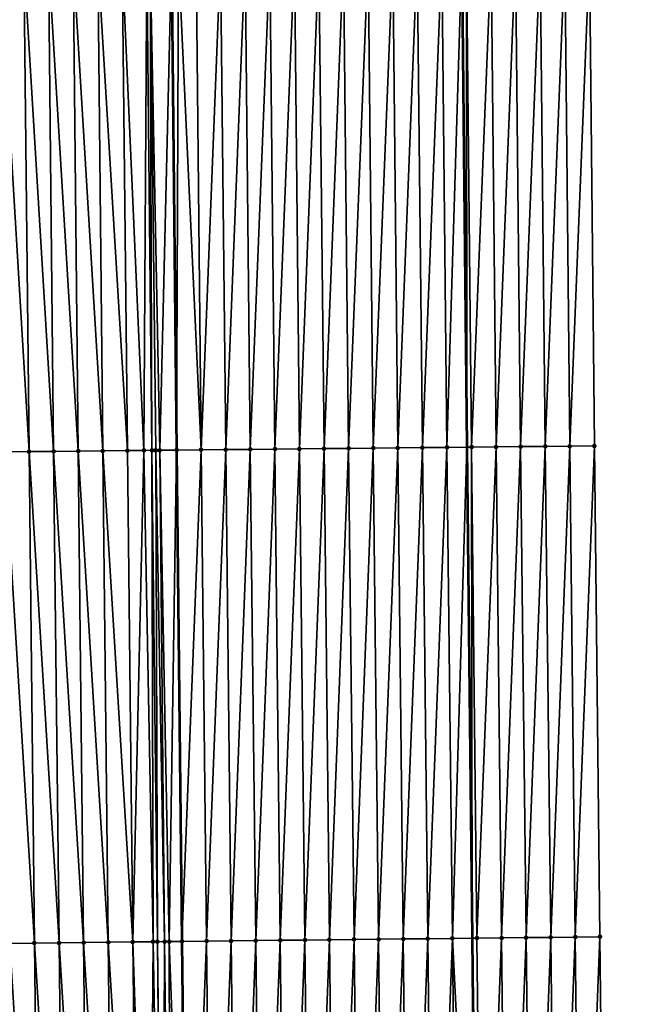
# Model space of a CAD drawing. Header units: feet. Extents: x 2007189 to 2022806, y 818621 to 837694.
# Tile 505 of 656: x 2011343 to 2011368, y 831864 to 831905. Entities that reach past the tile are written whole.
import ezdxf

# ---------------------------------------------------------------- set-up
doc = ezdxf.new("R2010")
doc.units = ezdxf.units.FT
doc.header["$MEASUREMENT"] = 0
for name, color, linetype, lineweight in [('EP_Travel Lane', 172, 'Continuous', 53), ('Road Shots', 141, 'Continuous', 100), ('Road X-Section', 40, 'Continuous', 13), ('STRIPING', 60, 'Continuous', 53)]:
    doc.layers.add(name, color=color, linetype=linetype, lineweight=lineweight)
doc.layers.add('I-77-MM17-21_SB-Surface-Border', color=7, linetype='Continuous')
doc.layers.add('I-77-MM17-21_SB-Surface-TIN', color=7, linetype='Continuous')

msp = doc.modelspace()

# ---------------------------------------------------------------- linework, layer by layer
at = {"layer": 'EP_Travel Lane'}
msp.add_polyline3d([(2011358.840621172, 832087.0574463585, 318.8160513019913), (2011359.050013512, 832067.0566647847, 319.3026306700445), (2011359.256557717, 832047.0637860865, 319.7961745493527), (2011359.463104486, 832027.0706593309, 320.2788349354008), (2011359.669654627, 832007.0772061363, 320.7471597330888), (2011359.876204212, 831987.0838067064, 321.2178474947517), (2011360.082748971, 831967.0908744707, 321.7090468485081), (2011360.289308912, 831947.096472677, 322.1357302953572), (2011360.495865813, 831927.1023650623, 322.5753331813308), (2011360.702429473, 831907.1076032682, 322.9862162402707), (2011360.908989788, 831887.1131652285, 323.4113057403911), (2011361.117652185, 831867.1330676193, 323.8044352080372), (2011361.327174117, 831847.1377795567, 324.1896267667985), (2011361.536700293, 831827.142086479, 324.5499615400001), (2011361.746228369, 831807.1462120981, 324.8991692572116), (2011361.955757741, 831787.1502139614, 325.240781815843), (2011362.16528709, 831767.1542181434, 325.5825405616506), (2011362.374821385, 831747.1577501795, 325.8953186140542)], dxfattribs=at)
at = {"layer": 'I-77-MM17-21_SB-Surface-Border', "color": 3, "linetype": 'Continuous', "lineweight": -3}
msp.add_polyline3d([(2011363.026387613, 832087.09898173, 318.6451965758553), (2011363.235850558, 832067.0959751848, 319.1299990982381), (2011364.442353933, 832047.1122137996, 319.5702930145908), (2011364.648898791, 832027.1192717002, 320.0610604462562), (2011365.855401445, 832007.1355800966, 320.5044174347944), (2011366.061952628, 831987.1420256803, 320.9683016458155), (2011366.268502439, 831967.1486041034, 321.4380213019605), (2011366.475057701, 831947.1546549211, 321.8845720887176), (2011366.681616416, 831927.1603714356, 322.3164559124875), (2011365.88822369, 831907.1562223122, 322.7687347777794), (2011366.094786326, 831887.1615593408, 323.1839481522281), (2011366.316395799, 831867.1884490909, 323.5861169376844), (2011366.54308193, 831847.1935368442, 323.9824292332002), (2011366.769772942, 831827.1981940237, 324.3523158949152), (2011366.996470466, 831807.2022768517, 324.6869527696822), (2011367.223167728, 831787.2063827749, 325.0230071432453), (2011367.449865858, 831767.2104120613, 325.3543634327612), (2011367.676566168, 831747.2142491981, 325.6739214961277)], dxfattribs=at)
at = {"layer": 'I-77-MM17-21_SB-Surface-TIN', "color": 128, "linetype": 'Continuous', "lineweight": -3}
for points in [[(2011344.09589117, 831886.9409768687, 323.4774086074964), (2011343.889328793, 831906.9356148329, 323.0610884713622), (2011342.889385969, 831906.9249150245, 323.0448694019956)], [(2011345.095832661, 831886.9518056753, 323.499289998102), (2011344.889269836, 831906.9464870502, 323.0848758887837), (2011343.889328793, 831906.9356148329, 323.0610884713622)], [(2011344.09589117, 831886.9409768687, 323.4774086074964), (2011345.095832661, 831886.9518056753, 323.499289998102), (2011343.889328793, 831906.9356148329, 323.0610884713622)], [(2011346.095773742, 831886.9626741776, 323.5229139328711), (2011345.88921098, 831906.9573493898, 323.1082297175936), (2011344.889269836, 831906.9464870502, 323.0848758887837)], [(2011345.095832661, 831886.9518056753, 323.499289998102), (2011346.095773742, 831886.9626741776, 323.5229139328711), (2011344.889269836, 831906.9464870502, 323.0848758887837)], [(2011347.09571403, 831886.9736194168, 323.5499064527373), (2011346.889152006, 831906.968223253, 323.1320893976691), (2011345.88921098, 831906.9573493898, 323.1082297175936)], [(2011346.095773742, 831886.9626741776, 323.5229139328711), (2011347.09571403, 831886.9736194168, 323.5499064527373), (2011345.88921098, 831906.9573493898, 323.1082297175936)], [(2011347.768887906, 831886.9810128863, 323.5691746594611), (2011347.889093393, 831906.9790620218, 323.154408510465), (2011346.889152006, 831906.968223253, 323.1320893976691)], [(2011347.09571403, 831886.9736194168, 323.5499064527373), (2011347.768887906, 831886.9810128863, 323.5691746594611), (2011346.889152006, 831906.968223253, 323.1320893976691)], [(2011347.768887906, 831886.9810128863, 323.5691746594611), (2011348.095654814, 831886.9845166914, 323.574793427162), (2011347.889093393, 831906.9790620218, 323.154408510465)], [(2011348.095654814, 831886.9845166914, 323.574793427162), (2011348.017580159, 831906.9804143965, 323.1555055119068), (2011347.889093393, 831906.9790620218, 323.154408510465)], [(2011348.411994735, 831886.9878223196, 323.5764417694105), (2011348.889032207, 831906.9894255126, 323.1558673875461), (2011348.017580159, 831906.9804143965, 323.1555055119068)], [(2011348.095654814, 831886.9845166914, 323.574793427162), (2011348.253050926, 831886.9861715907, 323.576060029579), (2011348.017580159, 831906.9804143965, 323.1555055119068)], [(2011348.253050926, 831886.9861715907, 323.576060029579), (2011348.411994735, 831886.9878223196, 323.5764417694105), (2011348.017580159, 831906.9804143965, 323.1555055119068)], [(2011348.411994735, 831886.9878223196, 323.5764417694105), (2011349.095594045, 831886.994840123, 323.5744933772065), (2011348.889032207, 831906.9894255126, 323.1558673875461)], [(2011349.176946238, 831906.9924523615, 323.1581692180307), (2011348.889032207, 831906.9894255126, 323.1558673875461), (2011349.095594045, 831886.994840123, 323.5744933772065)], [(2011350.095550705, 831887.0049247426, 323.5637032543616), (2011349.176946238, 831906.9924523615, 323.1581692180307), (2011349.095594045, 831886.994840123, 323.5744933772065)], [(2011350.095550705, 831887.0049247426, 323.5637032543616), (2011349.888987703, 831906.999623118, 323.1500374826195), (2011349.176946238, 831906.9924523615, 323.1581692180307)], [(2011350.095550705, 831887.0049247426, 323.5637032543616), (2011350.888939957, 831907.0094101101, 323.1261859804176), (2011349.888987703, 831906.999623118, 323.1500374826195)], [(2011350.095550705, 831887.0049247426, 323.5637032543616), (2011351.095501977, 831887.0148067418, 323.5440219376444), (2011350.888939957, 831907.0094101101, 323.1261859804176)], [(2011351.095501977, 831887.0148067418, 323.5440219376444), (2011351.888890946, 831907.0193195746, 323.1077107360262), (2011350.888939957, 831907.0094101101, 323.1261859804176)], [(2011351.095501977, 831887.0148067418, 323.5440219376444), (2011352.095453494, 831887.0246651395, 323.5233045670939), (2011351.888890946, 831907.0193195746, 323.1077107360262)], [(2011352.095453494, 831887.0246651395, 323.5233045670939), (2011352.888841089, 831907.0293109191, 323.0928298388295), (2011351.888890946, 831907.0193195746, 323.1077107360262)], [(2011352.095453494, 831887.0246651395, 323.5233045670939), (2011353.095403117, 831887.0347067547, 323.5106300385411), (2011352.888841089, 831907.0293109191, 323.0928298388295)], [(2011353.095403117, 831887.0347067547, 323.5106300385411), (2011353.888789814, 831907.0394394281, 323.0839701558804), (2011352.888841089, 831907.0293109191, 323.0928298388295)], [(2011353.095403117, 831887.0347067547, 323.5106300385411), (2011354.095353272, 831887.0446969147, 323.4956967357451), (2011353.888789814, 831907.0394394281, 323.0839701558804)], [(2011354.095353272, 831887.0446969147, 323.4956967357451), (2011354.888739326, 831907.0494919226, 323.0717736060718), (2011353.888789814, 831907.0394394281, 323.0839701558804)], [(2011354.095353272, 831887.0446969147, 323.4956967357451), (2011355.095302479, 831887.0547788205, 323.4847908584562), (2011354.888739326, 831907.0494919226, 323.0717736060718)], [(2011355.095302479, 831887.0547788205, 323.4847908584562), (2011355.888688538, 831907.059573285, 323.0608442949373), (2011354.888739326, 831907.0494919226, 323.0717736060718)], [(2011355.095302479, 831887.0547788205, 323.4847908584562), (2011356.09525134, 831887.0648942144, 323.4753550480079), (2011355.888688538, 831907.059573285, 323.0608442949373)], [(2011356.09525134, 831887.0648942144, 323.4753550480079), (2011356.888637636, 831907.0696658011, 323.0504046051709), (2011355.888688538, 831907.059573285, 323.0608442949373)], [(2011356.09525134, 831887.0648942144, 323.4753550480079), (2011357.095200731, 831887.0749583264, 323.4636680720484), (2011356.888637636, 831907.0696658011, 323.0504046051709)], [(2011357.095200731, 831887.0749583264, 323.4636680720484), (2011357.888587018, 831907.0797308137, 323.0387575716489), (2011356.888637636, 831907.0696658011, 323.0504046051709)], [(2011357.095200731, 831887.0749583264, 323.4636680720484), (2011358.095149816, 831887.0850521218, 323.4532841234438), (2011357.888587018, 831907.0797308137, 323.0387575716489)], [(2011358.095149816, 831887.0850521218, 323.4532841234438), (2011358.88853786, 831907.0896544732, 323.0209054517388), (2011357.888587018, 831907.0797308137, 323.0387575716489)], [(2011358.095149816, 831887.0850521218, 323.4532841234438), (2011359.095100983, 831887.0949442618, 323.4340479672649), (2011358.88853786, 831907.0896544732, 323.0209054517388)], [(2011359.095100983, 831887.0949442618, 323.4340479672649), (2011359.888488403, 831907.0996070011, 323.0043205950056), (2011358.88853786, 831907.0896544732, 323.0209054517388)], [(2011359.095100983, 831887.0949442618, 323.4340479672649), (2011360.095052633, 831887.1047897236, 323.4127627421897), (2011359.888488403, 831907.0996070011, 323.0043205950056)], [(2011360.095052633, 831887.1047897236, 323.4127627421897), (2011360.702429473, 831907.1076032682, 322.9862162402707), (2011359.888488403, 831907.0996070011, 323.0043205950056)], [(2011360.095052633, 831887.1047897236, 323.4127627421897), (2011360.908989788, 831887.1131652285, 323.4113057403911), (2011360.702429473, 831907.1076032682, 322.9862162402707)], [(2011360.888440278, 831907.1094306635, 322.9820788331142), (2011360.702429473, 831907.1076032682, 322.9862162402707), (2011360.908989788, 831887.1131652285, 323.4113057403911)], [(2011361.094999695, 831887.1150792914, 323.4109727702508), (2011361.888396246, 831907.1188581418, 322.9424454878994), (2011360.888440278, 831907.1094306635, 322.9820788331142)], [(2011361.094999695, 831887.1150792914, 323.4109727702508), (2011360.888440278, 831907.1094306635, 322.9820788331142), (2011360.908989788, 831887.1131652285, 323.4113057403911)], [(2011361.094999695, 831887.1150792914, 323.4109727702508), (2011362.094955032, 831887.1245678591, 323.3740207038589), (2011361.888396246, 831907.1188581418, 322.9424454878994)], [(2011362.094955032, 831887.1245678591, 323.3740207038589), (2011362.888351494, 831907.1283553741, 322.9058741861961), (2011361.888396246, 831907.1188581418, 322.9424454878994)], [(2011362.094955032, 831887.1245678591, 323.3740207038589), (2011363.094912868, 831887.1338145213, 323.3264495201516), (2011362.888351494, 831907.1283553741, 322.9058741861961)], [(2011363.094912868, 831887.1338145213, 323.3264495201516), (2011363.888308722, 831907.1376608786, 322.8608864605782), (2011362.888351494, 831907.1283553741, 322.9058741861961)], [(2011363.094912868, 831887.1338145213, 323.3264495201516), (2011364.094870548, 831887.1430761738, 323.2795363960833), (2011363.888308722, 831907.1376608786, 322.8608864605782)], [(2011364.094870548, 831887.1430761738, 323.2795363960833), (2011364.888266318, 831907.1469307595, 322.8143349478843), (2011363.888308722, 831907.1376608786, 322.8608864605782)], [(2011364.094870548, 831887.1430761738, 323.2795363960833), (2011365.09482773, 831887.1523862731, 323.2347499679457), (2011364.888266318, 831907.1469307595, 322.8143349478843)], [(2011365.09482773, 831887.1523862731, 323.2347499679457), (2011365.88822369, 831907.1562223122, 322.7687347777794), (2011364.888266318, 831907.1469307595, 322.8143349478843)], [(2011365.09482773, 831887.1523862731, 323.2347499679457), (2011366.094786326, 831887.1615593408, 323.1839481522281), (2011365.88822369, 831907.1562223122, 322.7687347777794)], [(2011343.095949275, 831886.9301871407, 323.4572426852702), (2011342.889385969, 831906.9249150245, 323.0448694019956), (2011341.889443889, 831906.9141432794, 323.0254924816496)], [(2011342.096007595, 831886.9193766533, 323.4361654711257), (2011343.095949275, 831886.9301871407, 323.4572426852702), (2011341.889443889, 831906.9141432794, 323.0254924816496)], [(2011343.095949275, 831886.9301871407, 323.4572426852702), (2011344.09589117, 831886.9409768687, 323.4774086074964), (2011342.889385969, 831906.9249150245, 323.0448694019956)], [(2011343.317824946, 831866.9320173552, 323.8504472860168), (2011343.095949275, 831886.9301871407, 323.4572426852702), (2011342.096007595, 831886.9193766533, 323.4361654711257)], [(2011342.317893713, 831866.920283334, 323.8260479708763), (2011343.317824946, 831866.9320173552, 323.8504472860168), (2011342.096007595, 831886.9193766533, 323.4361654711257)], [(2011344.317756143, 831866.9437545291, 323.8750400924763), (2011344.09589117, 831886.9409768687, 323.4774086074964), (2011343.095949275, 831886.9301871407, 323.4572426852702)], [(2011343.317824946, 831866.9320173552, 323.8504472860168), (2011344.317756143, 831866.9437545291, 323.8750400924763), (2011343.095949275, 831886.9301871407, 323.4572426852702)], [(2011345.317687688, 831866.9554610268, 323.897750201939), (2011345.095832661, 831886.9518056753, 323.499289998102), (2011344.09589117, 831886.9409768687, 323.4774086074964)], [(2011344.317756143, 831866.9437545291, 323.8750400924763), (2011345.317687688, 831866.9554610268, 323.897750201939), (2011344.09589117, 831886.9409768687, 323.4774086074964)], [(2011346.317618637, 831866.9672201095, 323.9236876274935), (2011346.095773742, 831886.9626741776, 323.5229139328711), (2011345.095832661, 831886.9518056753, 323.499289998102)], [(2011345.317687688, 831866.9554610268, 323.897750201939), (2011346.317618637, 831866.9672201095, 323.9236876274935), (2011345.095832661, 831886.9518056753, 323.499289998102)], [(2011347.317549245, 831866.9790092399, 323.9514691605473), (2011347.09571403, 831886.9736194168, 323.5499064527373), (2011346.095773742, 831886.9626741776, 323.5229139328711)], [(2011346.317618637, 831866.9672201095, 323.9236876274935), (2011347.317549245, 831866.9790092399, 323.9514691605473), (2011346.095773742, 831886.9626741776, 323.5229139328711)], [(2011347.317549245, 831866.9790092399, 323.9514691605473), (2011347.768887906, 831886.9810128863, 323.5691746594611), (2011347.09571403, 831886.9736194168, 323.5499064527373)], [(2011347.317549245, 831866.9790092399, 323.9514691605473), (2011348.1448123, 831866.9887323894, 323.9725977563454), (2011347.768887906, 831886.9810128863, 323.5691746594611)], [(2011348.1448123, 831866.9887323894, 323.9725977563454), (2011348.095654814, 831886.9845166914, 323.574793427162), (2011347.768887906, 831886.9810128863, 323.5691746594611)], [(2011348.317480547, 831866.9907371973, 323.9754963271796), (2011348.253050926, 831886.9861715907, 323.576060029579), (2011348.095654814, 831886.9845166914, 323.574793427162)], [(2011348.1448123, 831866.9887323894, 323.9725977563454), (2011348.317480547, 831866.9907371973, 323.9754963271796), (2011348.095654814, 831886.9845166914, 323.574793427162)], [(2011348.608210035, 831866.9940792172, 323.9783168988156), (2011348.411994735, 831886.9878223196, 323.5764417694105), (2011348.253050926, 831886.9861715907, 323.576060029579)], [(2011348.317480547, 831866.9907371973, 323.9754963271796), (2011348.608210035, 831866.9940792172, 323.9783168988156), (2011348.253050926, 831886.9861715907, 323.576060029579)], [(2011348.799054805, 831866.9962524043, 323.978902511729), (2011349.095594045, 831886.994840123, 323.5744933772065), (2011348.411994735, 831886.9878223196, 323.5764417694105)], [(2011348.608210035, 831866.9940792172, 323.9783168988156), (2011348.799054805, 831866.9962524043, 323.978902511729), (2011348.411994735, 831886.9878223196, 323.5764417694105)], [(2011348.799054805, 831866.9962524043, 323.978902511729), (2011349.317408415, 831867.0020983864, 323.9770190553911), (2011349.095594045, 831886.994840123, 323.5744933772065)], [(2011350.095550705, 831887.0049247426, 323.5637032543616), (2011349.095594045, 831886.994840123, 323.5744933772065), (2011349.317408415, 831867.0020983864, 323.9770190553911)], [(2011350.317353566, 831867.0132743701, 323.9671645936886), (2011350.095550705, 831887.0049247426, 323.5637032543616), (2011349.317408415, 831867.0020983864, 323.9770190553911)], [(2011350.317353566, 831867.0132743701, 323.9671645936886), (2011351.095501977, 831887.0148067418, 323.5440219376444), (2011350.095550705, 831887.0049247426, 323.5637032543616)], [(2011350.317353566, 831867.0132743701, 323.9671645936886), (2011351.31729238, 831867.0243397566, 323.9505277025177), (2011351.095501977, 831887.0148067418, 323.5440219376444)], [(2011351.31729238, 831867.0243397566, 323.9505277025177), (2011352.095453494, 831887.0246651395, 323.5233045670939), (2011351.095501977, 831887.0148067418, 323.5440219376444)], [(2011351.31729238, 831867.0243397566, 323.9505277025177), (2011352.317231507, 831867.0353774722, 323.9321925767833), (2011352.095453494, 831887.0246651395, 323.5233045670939)], [(2011352.317231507, 831867.0353774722, 323.9321925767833), (2011353.095403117, 831887.0347067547, 323.5106300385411), (2011352.095453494, 831887.0246651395, 323.5233045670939)], [(2011352.317231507, 831867.0353774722, 323.9321925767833), (2011353.317170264, 831867.0464479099, 323.9158657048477), (2011353.095403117, 831887.0347067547, 323.5106300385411)], [(2011353.317170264, 831867.0464479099, 323.9158657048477), (2011354.095353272, 831887.0446969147, 323.4956967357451), (2011353.095403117, 831887.0347067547, 323.5106300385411)], [(2011353.317170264, 831867.0464479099, 323.9158657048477), (2011354.317108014, 831867.0576070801, 323.9049846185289), (2011354.095353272, 831887.0446969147, 323.4956967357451)], [(2011354.317108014, 831867.0576070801, 323.9049846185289), (2011355.095302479, 831887.0547788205, 323.4847908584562), (2011354.095353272, 831887.0446969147, 323.4956967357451)], [(2011354.317108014, 831867.0576070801, 323.9049846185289), (2011355.317046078, 831867.0687385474, 323.8924033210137), (2011355.095302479, 831887.0547788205, 323.4847908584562)], [(2011355.317046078, 831867.0687385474, 323.8924033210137), (2011356.09525134, 831887.0648942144, 323.4753550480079), (2011355.095302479, 831887.0547788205, 323.4847908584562)], [(2011355.317046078, 831867.0687385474, 323.8924033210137), (2011356.316984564, 831867.079832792, 323.8775375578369), (2011356.09525134, 831887.0648942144, 323.4753550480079)], [(2011356.316984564, 831867.079832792, 323.8775375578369), (2011357.095200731, 831887.0749583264, 323.4636680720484), (2011356.09525134, 831887.0648942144, 323.4753550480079)], [(2011356.316984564, 831867.079832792, 323.8775375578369), (2011357.316922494, 831867.0909761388, 323.8656853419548), (2011357.095200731, 831887.0749583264, 323.4636680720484)], [(2011357.316922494, 831867.0909761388, 323.8656853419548), (2011358.095149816, 831887.0850521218, 323.4532841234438), (2011357.095200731, 831887.0749583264, 323.4636680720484)], [(2011357.316922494, 831867.0909761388, 323.8656853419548), (2011358.316860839, 831867.102082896, 323.8515875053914), (2011358.095149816, 831887.0850521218, 323.4532841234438)], [(2011358.316860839, 831867.102082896, 323.8515875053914), (2011359.095100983, 831887.0949442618, 323.4340479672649), (2011358.095149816, 831887.0850521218, 323.4532841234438)], [(2011358.316860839, 831867.102082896, 323.8515875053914), (2011359.316799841, 831867.1131316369, 323.8339290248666), (2011359.095100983, 831887.0949442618, 323.4340479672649)], [(2011359.316799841, 831867.1131316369, 323.8339290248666), (2011360.095052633, 831887.1047897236, 323.4127627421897), (2011359.095100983, 831887.0949442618, 323.4340479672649)], [(2011359.316799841, 831867.1131316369, 323.8339290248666), (2011360.316739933, 831867.1240841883, 323.8103671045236), (2011360.095052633, 831887.1047897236, 323.4127627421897)], [(2011360.316739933, 831867.1240841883, 323.8103671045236), (2011360.908989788, 831887.1131652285, 323.4113057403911), (2011360.095052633, 831887.1047897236, 323.4127627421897)], [(2011360.316739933, 831867.1240841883, 323.8103671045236), (2011361.117652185, 831867.1330676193, 323.8044352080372), (2011360.908989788, 831887.1131652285, 323.4113057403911)], [(2011361.094999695, 831887.1150792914, 323.4109727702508), (2011360.908989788, 831887.1131652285, 323.4113057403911), (2011361.117652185, 831867.1330676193, 323.8044352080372)], [(2011361.316677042, 831867.1352999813, 323.8029611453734), (2011362.094955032, 831887.1245678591, 323.3740207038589), (2011361.094999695, 831887.1150792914, 323.4109727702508)], [(2011361.316677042, 831867.1352999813, 323.8029611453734), (2011361.094999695, 831887.1150792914, 323.4109727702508), (2011361.117652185, 831867.1330676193, 323.8044352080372)], [(2011361.316677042, 831867.1352999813, 323.8029611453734), (2011362.316617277, 831867.1462399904, 323.7786294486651), (2011362.094955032, 831887.1245678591, 323.3740207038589)], [(2011362.316617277, 831867.1462399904, 323.7786294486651), (2011363.094912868, 831887.1338145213, 323.3264495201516), (2011362.094955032, 831887.1245678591, 323.3740207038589)], [(2011362.316617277, 831867.1462399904, 323.7786294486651), (2011363.316561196, 831867.1568550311, 323.7343534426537), (2011363.094912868, 831887.1338145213, 323.3264495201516)], [(2011363.316561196, 831867.1568550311, 323.7343534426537), (2011364.094870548, 831887.1430761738, 323.2795363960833), (2011363.094912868, 831887.1338145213, 323.3264495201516)], [(2011363.316561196, 831867.1568550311, 323.7343534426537), (2011364.316506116, 831867.1673817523, 323.6846569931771), (2011364.094870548, 831887.1430761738, 323.2795363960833)], [(2011364.316506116, 831867.1673817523, 323.6846569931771), (2011365.09482773, 831887.1523862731, 323.2347499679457), (2011364.094870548, 831887.1430761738, 323.2795363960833)], [(2011364.316506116, 831867.1673817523, 323.6846569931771), (2011365.316450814, 831867.1779280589, 323.6361625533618), (2011365.09482773, 831887.1523862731, 323.2347499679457)], [(2011365.316450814, 831867.1779280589, 323.6361625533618), (2011366.094786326, 831887.1615593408, 323.1839481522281), (2011365.09482773, 831887.1523862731, 323.2347499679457)], [(2011365.316450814, 831867.1779280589, 323.6361625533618), (2011366.316395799, 831867.1884490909, 323.5861169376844), (2011366.094786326, 831887.1615593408, 323.1839481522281)], [(2011343.544515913, 831846.9366784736, 324.2205756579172), (2011343.317824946, 831866.9320173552, 323.8504472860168), (2011342.317893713, 831866.920283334, 323.8260479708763)], [(2011342.544584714, 831846.9249414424, 324.1959916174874), (2011343.544515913, 831846.9366784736, 324.2205756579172), (2011342.317893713, 831866.920283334, 323.8260479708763)], [(2011344.544447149, 831846.9484122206, 324.2449581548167), (2011344.317756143, 831866.9437545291, 323.8750400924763), (2011343.317824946, 831866.9320173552, 323.8504472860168)], [(2011343.544515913, 831846.9366784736, 324.2205756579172), (2011344.544447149, 831846.9484122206, 324.2449581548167), (2011343.317824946, 831866.9320173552, 323.8504472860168)], [(2011345.544378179, 831846.9601641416, 324.2704560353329), (2011345.317687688, 831866.9554610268, 323.897750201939), (2011344.317756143, 831866.9437545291, 323.8750400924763)], [(2011344.544447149, 831846.9484122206, 324.2449581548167), (2011345.544378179, 831846.9601641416, 324.2704560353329), (2011344.317756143, 831866.9437545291, 323.8750400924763)], [(2011346.544309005, 831846.9719340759, 324.297059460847), (2011346.317618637, 831866.9672201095, 323.9236876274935), (2011345.317687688, 831866.9554610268, 323.897750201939)], [(2011345.544378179, 831846.9601641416, 324.2704560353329), (2011346.544309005, 831846.9719340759, 324.297059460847), (2011345.317687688, 831866.9554610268, 323.897750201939)], [(2011347.544239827, 831846.9837044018, 324.323686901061), (2011347.317549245, 831866.9790092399, 323.9514691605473), (2011346.317618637, 831866.9672201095, 323.9236876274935)], [(2011346.544309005, 831846.9719340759, 324.297059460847), (2011347.544239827, 831846.9837044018, 324.323686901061), (2011346.317618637, 831866.9672201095, 323.9236876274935)], [(2011347.978154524, 831846.9887437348, 324.3310481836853), (2011348.1448123, 831866.9887323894, 323.9725977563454), (2011347.317549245, 831866.9790092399, 323.9514691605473)], [(2011347.544239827, 831846.9837044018, 324.323686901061), (2011347.978154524, 831846.9887437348, 324.3310481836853), (2011347.317549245, 831866.9790092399, 323.9514691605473)], [(2011347.978154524, 831846.9887437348, 324.3310481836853), (2011348.492406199, 831846.9946614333, 324.3364193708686), (2011348.1448123, 831866.9887323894, 323.9725977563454)], [(2011348.492406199, 831846.9946614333, 324.3364193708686), (2011348.317480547, 831866.9907371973, 323.9754963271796), (2011348.1448123, 831866.9887323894, 323.9725977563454)], [(2011348.544173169, 831846.9952523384, 324.3366656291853), (2011348.608210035, 831866.9940792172, 323.9783168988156), (2011348.317480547, 831866.9907371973, 323.9754963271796)], [(2011348.492406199, 831846.9946614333, 324.3364193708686), (2011348.544173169, 831846.9952523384, 324.3366656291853), (2011348.317480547, 831866.9907371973, 323.9754963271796)], [(2011348.544173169, 831846.9952523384, 324.3366656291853), (2011348.852573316, 831846.9987635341, 324.3375740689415), (2011348.608210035, 831866.9940792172, 323.9783168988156)], [(2011348.852573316, 831846.9987635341, 324.3375740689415), (2011348.799054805, 831866.9962524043, 323.978902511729), (2011348.608210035, 831866.9940792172, 323.9783168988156)], [(2011348.799054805, 831866.9962524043, 323.978902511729), (2011349.54410161, 831847.006562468, 324.3350546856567), (2011349.317408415, 831867.0020983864, 323.9770190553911)], [(2011348.852573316, 831846.9987635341, 324.3375740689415), (2011349.54410161, 831847.006562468, 324.3350546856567), (2011348.799054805, 831866.9962524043, 323.978902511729)], [(2011350.317353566, 831867.0132743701, 323.9671645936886), (2011349.317408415, 831867.0020983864, 323.9770190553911), (2011349.54410161, 831847.006562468, 324.3350546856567)], [(2011350.544046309, 831847.0177789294, 324.327684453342), (2011350.317353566, 831867.0132743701, 323.9671645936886), (2011349.54410161, 831847.006562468, 324.3350546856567)], [(2011350.544046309, 831847.0177789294, 324.327684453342), (2011351.31729238, 831867.0243397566, 323.9505277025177), (2011350.317353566, 831867.0132743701, 323.9671645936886)], [(2011350.544046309, 831847.0177789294, 324.327684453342), (2011351.543984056, 831847.0289383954, 324.3168215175), (2011351.31729238, 831867.0243397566, 323.9505277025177)], [(2011351.543984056, 831847.0289383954, 324.3168215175), (2011352.317231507, 831867.0353774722, 323.9321925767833), (2011351.31729238, 831867.0243397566, 323.9505277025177)], [(2011351.543984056, 831847.0289383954, 324.3168215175), (2011352.543922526, 831847.040034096, 324.3020451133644), (2011352.317231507, 831867.0353774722, 323.9321925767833)], [(2011352.543922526, 831847.040034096, 324.3020451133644), (2011353.317170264, 831867.0464479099, 323.9158657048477), (2011352.317231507, 831867.0353774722, 323.9321925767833)], [(2011352.543922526, 831847.040034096, 324.3020451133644), (2011353.543860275, 831847.0511933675, 324.2911702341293), (2011353.317170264, 831867.0464479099, 323.9158657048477)], [(2011353.543860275, 831847.0511933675, 324.2911702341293), (2011354.317108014, 831867.0576070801, 323.9049846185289), (2011353.317170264, 831867.0464479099, 323.9158657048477)], [(2011353.543860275, 831847.0511933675, 324.2911702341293), (2011354.543798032, 831847.0623518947, 324.2802496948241), (2011354.317108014, 831867.0576070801, 323.9049846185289)], [(2011354.543798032, 831847.0623518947, 324.2802496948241), (2011355.317046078, 831867.0687385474, 323.8924033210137), (2011354.317108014, 831867.0576070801, 323.9049846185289)], [(2011354.543798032, 831847.0623518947, 324.2802496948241), (2011355.543736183, 831847.0734757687, 324.267202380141), (2011355.317046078, 831867.0687385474, 323.8924033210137)], [(2011355.543736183, 831847.0734757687, 324.267202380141), (2011356.316984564, 831867.079832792, 323.8775375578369), (2011355.317046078, 831867.0687385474, 323.8924033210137)], [(2011355.543736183, 831847.0734757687, 324.267202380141), (2011356.543674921, 831847.0845477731, 324.25097165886), (2011356.316984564, 831867.079832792, 323.8775375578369)], [(2011356.543674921, 831847.0845477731, 324.25097165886), (2011357.316922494, 831867.0909761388, 323.8656853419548), (2011356.316984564, 831867.079832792, 323.8775375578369)], [(2011356.543674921, 831847.0845477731, 324.25097165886), (2011357.54361272, 831847.0957026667, 324.2398281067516), (2011357.316922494, 831867.0909761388, 323.8656853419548)], [(2011357.54361272, 831847.0957026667, 324.2398281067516), (2011358.316860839, 831867.102082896, 323.8515875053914), (2011357.316922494, 831867.0909761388, 323.8656853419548)], [(2011357.54361272, 831847.0957026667, 324.2398281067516), (2011358.543550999, 831847.1068151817, 324.2260836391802), (2011358.316860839, 831867.102082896, 323.8515875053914)], [(2011358.543550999, 831847.1068151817, 324.2260836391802), (2011359.316799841, 831867.1131316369, 323.8339290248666), (2011358.316860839, 831867.102082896, 323.8515875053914)], [(2011358.543550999, 831847.1068151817, 324.2260836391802), (2011359.543489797, 831847.1178819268, 324.2095301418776), (2011359.316799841, 831867.1131316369, 323.8339290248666)], [(2011359.543489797, 831847.1178819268, 324.2095301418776), (2011360.316739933, 831867.1240841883, 323.8103671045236), (2011359.316799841, 831867.1131316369, 323.8339290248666)], [(2011359.543489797, 831847.1178819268, 324.2095301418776), (2011360.543428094, 831847.1289929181, 324.1956921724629), (2011360.316739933, 831867.1240841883, 323.8103671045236)], [(2011360.316739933, 831867.1240841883, 323.8103671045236), (2011361.327174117, 831847.1377795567, 324.1896267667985), (2011361.117652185, 831867.1330676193, 323.8044352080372)], [(2011360.543428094, 831847.1289929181, 324.1956921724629), (2011361.327174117, 831847.1377795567, 324.1896267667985), (2011360.316739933, 831867.1240841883, 323.8103671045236)], [(2011361.543365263, 831847.1402032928, 324.1879536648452), (2011361.316677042, 831867.1352999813, 323.8029611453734), (2011361.117652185, 831867.1330676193, 323.8044352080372)], [(2011361.543365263, 831847.1402032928, 324.1879536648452), (2011361.117652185, 831867.1330676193, 323.8044352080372), (2011361.327174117, 831847.1377795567, 324.1896267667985)], [(2011361.543365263, 831847.1402032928, 324.1879536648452), (2011362.316617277, 831867.1462399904, 323.7786294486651), (2011361.316677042, 831867.1352999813, 323.8029611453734)], [(2011361.543365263, 831847.1402032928, 324.1879536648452), (2011362.543306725, 831847.1510351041, 324.1569815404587), (2011362.316617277, 831867.1462399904, 323.7786294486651)], [(2011362.543306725, 831847.1510351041, 324.1569815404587), (2011363.316561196, 831867.1568550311, 323.7343534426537), (2011362.316617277, 831867.1462399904, 323.7786294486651)], [(2011362.543306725, 831847.1510351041, 324.1569815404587), (2011363.543250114, 831847.1616968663, 324.1155729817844), (2011363.316561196, 831867.1568550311, 323.7343534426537)], [(2011363.543250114, 831847.1616968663, 324.1155729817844), (2011364.316506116, 831867.1673817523, 323.6846569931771), (2011363.316561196, 831867.1568550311, 323.7343534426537)], [(2011363.543250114, 831847.1616968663, 324.1155729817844), (2011364.543193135, 831847.1723911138, 324.0761581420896), (2011364.316506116, 831867.1673817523, 323.6846569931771)], [(2011364.543193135, 831847.1723911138, 324.0761581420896), (2011365.316450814, 831867.1779280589, 323.6361625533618), (2011364.316506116, 831867.1673817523, 323.6846569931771)], [(2011364.543193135, 831847.1723911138, 324.0761581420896), (2011365.543137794, 831847.1829409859, 324.0278825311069), (2011365.316450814, 831867.1779280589, 323.6361625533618)], [(2011365.543137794, 831847.1829409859, 324.0278825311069), (2011366.316395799, 831867.1884490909, 323.5861169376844), (2011365.316450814, 831867.1779280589, 323.6361625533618)], [(2011365.543137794, 831847.1829409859, 324.0278825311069), (2011366.54308193, 831847.1935368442, 323.9824292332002), (2011366.316395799, 831867.1884490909, 323.5861169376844)]]:
    msp.add_3dface(points, dxfattribs=at)
at = {"layer": 'Road Shots', "lineweight": 100}
for p in [(2011343.095949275, 831886.9301871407, 323.4572426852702), (2011344.09589117, 831886.9409768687, 323.4774086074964), (2011345.095832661, 831886.9518056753, 323.499289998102), (2011346.095773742, 831886.9626741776, 323.5229139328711), (2011347.09571403, 831886.9736194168, 323.5499064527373), (2011347.768887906, 831886.9810128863, 323.5691746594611), (2011348.095654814, 831886.9845166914, 323.574793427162), (2011348.253050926, 831886.9861715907, 323.576060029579), (2011348.411994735, 831886.9878223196, 323.5764417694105), (2011349.095601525, 831886.9948401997, 323.5744933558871), (2011350.095550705, 831887.0049247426, 323.5637032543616), (2011351.095501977, 831887.0148067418, 323.5440219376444), (2011352.095453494, 831887.0246651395, 323.5233045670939), (2011353.095403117, 831887.0347067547, 323.5106300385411), (2011354.095353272, 831887.0446969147, 323.4956967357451), (2011355.095302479, 831887.0547788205, 323.4847908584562), (2011356.09525134, 831887.0648942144, 323.4753550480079), (2011357.095200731, 831887.0749583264, 323.4636680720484), (2011358.095149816, 831887.0850521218, 323.4532841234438), (2011359.095100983, 831887.0949442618, 323.4340479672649), (2011360.095052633, 831887.1047897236, 323.4127627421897), (2011361.094999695, 831887.1150792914, 323.4109727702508), (2011362.094955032, 831887.1245678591, 323.3740207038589), (2011363.094912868, 831887.1338145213, 323.3264495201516), (2011364.094870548, 831887.1430761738, 323.2795363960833), (2011365.09482773, 831887.1523862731, 323.2347499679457), (2011366.094786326, 831887.1615593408, 323.1839481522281), (2011343.317824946, 831866.9320173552, 323.8504472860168), (2011344.317756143, 831866.9437545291, 323.8750400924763), (2011345.317687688, 831866.9554610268, 323.897750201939), (2011346.317618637, 831866.9672201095, 323.9236876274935), (2011347.317549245, 831866.9790092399, 323.9514691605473), (2011348.1448123, 831866.9887323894, 323.9725977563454), (2011348.317480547, 831866.9907371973, 323.9754963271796), (2011348.608210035, 831866.9940792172, 323.9783168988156), (2011348.799054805, 831866.9962524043, 323.978902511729), (2011349.317416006, 831867.0020984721, 323.9770190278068), (2011350.317353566, 831867.0132743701, 323.9671645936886), (2011351.31729238, 831867.0243397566, 323.9505277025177), (2011352.317231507, 831867.0353774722, 323.9321925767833), (2011353.317170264, 831867.0464479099, 323.9158657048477), (2011354.317108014, 831867.0576070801, 323.9049846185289), (2011355.317046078, 831867.0687385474, 323.8924033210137), (2011356.316984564, 831867.079832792, 323.8775375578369), (2011357.316922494, 831867.0909761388, 323.8656853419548), (2011358.316860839, 831867.102082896, 323.8515875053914), (2011359.316799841, 831867.1131316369, 323.8339290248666), (2011360.316739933, 831867.1240841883, 323.8103671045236), (2011361.316677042, 831867.1352999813, 323.8029611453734), (2011362.316617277, 831867.1462399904, 323.7786294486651), (2011363.316561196, 831867.1568550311, 323.7343534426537), (2011364.316506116, 831867.1673817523, 323.6846569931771), (2011365.316450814, 831867.1779280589, 323.6361625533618), (2011366.316395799, 831867.1884490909, 323.5861169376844)]:
    msp.add_point(p, dxfattribs=at)
at = {"layer": 'Road X-Section', "extrusion": (0.01032766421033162, -0.9996872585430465, 0.02277552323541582), "elevation": -810846.9216418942, "flags": 128}
msp.add_lwpolyline([(2019852.449877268, 18795.52233328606), (2019851.449877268, 18795.57314828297), (2019850.449877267, 18795.61794633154), (2019849.449877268, 18795.66487162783), (2019848.449877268, 18795.71245515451), (2019847.449877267, 18795.7494168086), (2019846.449877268, 18795.75120724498), (2019845.449877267, 18795.77249799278), (2019844.449877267, 18795.79173914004), (2019843.449877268, 18795.8021257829), (2019842.449877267, 18795.81381579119), (2019841.449877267, 18795.82325404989), (2019840.449877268, 18795.83416275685), (2019839.449877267, 18795.84909993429), (2019838.449877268, 18795.86177775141), (2019837.449877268, 18795.88250049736), (2019836.449877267, 18795.90218692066), (2019835.449877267, 18795.91297982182), (2019834.766234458, 18795.91492874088), (2019834.607282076, 18795.914546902), (2019834.449877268, 18795.91327997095), (2019834.1230916, 18795.90765974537), (2019833.449877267, 18795.88838653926), (2019832.449877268, 18795.86138701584), (2019831.449877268, 18795.83775695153), (2019830.449877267, 18795.81586988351), (2019829.449877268, 18795.79569872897), (2019828.449877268, 18795.77461604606), (2019827.449877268, 18795.75269364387), (2019826.449877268, 18795.72798464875), (2019825.449877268, 18795.70677282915), (2019824.449877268, 18795.68688584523), (2019823.449877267, 18795.66367325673), (2019822.449877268, 18795.66134750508), (2019821.449877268, 18795.6440660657), (2019820.449877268, 18795.61632527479), (2019819.449877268, 18795.58759597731), (2019818.449877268, 18795.56213472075), (2019817.449877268, 18795.5429664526), (2019816.449877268, 18795.51983351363), (2019815.449877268, 18795.49953050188), (2019814.449877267, 18795.47914262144), (2019813.449877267, 18795.46036115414), (2019812.449877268, 18795.44198457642), (2019811.449877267, 18795.41850262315), (2019810.449877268, 18795.39484038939), (2019809.449877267, 18795.36753054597), (2019808.449877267, 18795.32748905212), (2019807.449877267, 18795.28447843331), (2019806.869948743, 18795.26048356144)], dxfattribs=at)
at = {"layer": 'Road X-Section', "extrusion": (0.01133495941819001, -0.9998030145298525, 0.01629266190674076), "elevation": -808899.2950492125, "flags": 128}
msp.add_lwpolyline([(2020667.49901357, 13504.5013572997), (2020666.49901357, 13504.55140955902), (2020665.49901357, 13504.59991043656), (2020664.49901357, 13504.64961348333), (2020663.49901357, 13504.69389536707), (2020662.49901357, 13504.71823029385), (2020661.49901357, 13504.72563723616), (2020660.49901357, 13504.74920228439), (2020659.49901357, 13504.76686310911), (2020658.49901357, 13504.78096281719), (2020657.49901357, 13504.79281660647), (2020656.49901357, 13504.80768434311), (2020655.49901357, 13504.82026731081), (2020654.49901357, 13504.83114984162), (2020653.49901357, 13504.84747888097), (2020652.49901357, 13504.86581644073), (2020651.49901357, 13504.88245554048), (2020650.49901357, 13504.89231128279), (2020649.980619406, 13504.89419501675), (2020649.789762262, 13504.89360932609), (2020649.49901357, 13504.89078838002), (2020649.326333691, 13504.8878894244), (2020648.49901357, 13504.86675802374), (2020647.49901357, 13504.83897280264), (2020646.49901357, 13504.81303193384), (2020645.49901357, 13504.79031880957), (2020644.49901357, 13504.76572273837), (2020643.49901357, 13504.74132018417), (2020642.49901357, 13504.71588217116), (2020641.49901357, 13504.69155735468), (2020640.49901357, 13504.66927122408), (2020639.49901357, 13504.64457755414), (2020638.49901357, 13504.62499185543), (2020637.49901357, 13504.60982979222), (2020636.49901357, 13504.59147728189), (2020635.49901357, 13504.56637602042), (2020634.49901357, 13504.53809469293), (2020633.49901357, 13504.51359715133), (2020632.49901357, 13504.49473364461), (2020631.49901357, 13504.47924114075), (2020630.49901357, 13504.46161073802), (2020629.49901357, 13504.44287793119), (2020628.49901357, 13504.42632564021), (2020627.49901357, 13504.41292972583), (2020626.49901357, 13504.38920716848), (2020625.49901357, 13504.35661933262), (2020624.49901357, 13504.32611823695), (2020623.49901357, 13504.2933783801), (2020622.49901357, 13504.25840125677), (2020622.20338131, 13504.24775830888)], dxfattribs=at)
at = {"layer": 'STRIPING'}
msp.add_polyline3d([(2011347.027241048, 832086.9327792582, 318.9923852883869), (2011347.236612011, 832066.9388969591, 319.4902768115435), (2011347.443154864, 832046.9461491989, 319.9895710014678), (2011347.649706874, 832026.9525151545, 320.4499601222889), (2011347.856253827, 832006.9593704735, 320.9318303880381), (2011348.062804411, 831986.9658743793, 321.3982748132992), (2011348.269358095, 831966.9720782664, 321.8515495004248), (2011348.475916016, 831946.9778719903, 322.2868181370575), (2011348.6824728, 831926.983775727, 322.7269169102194), (2011348.889032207, 831906.9894255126, 323.1558673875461), (2011349.095594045, 831886.994840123, 323.5744933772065), (2011349.317408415, 831867.0020983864, 323.9770190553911), (2011349.54410161, 831847.006562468, 324.3350546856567), (2011349.770797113, 831827.010823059, 324.6806014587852), (2011349.997489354, 831807.0153713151, 325.0438031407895), (2011350.224181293, 831787.0199462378, 325.4086414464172), (2011350.450876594, 831767.0242246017, 325.7552795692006), (2011350.677577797, 831747.0279824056, 326.0699687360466)], dxfattribs=at)

doc.saveas('drawing.dxf')
